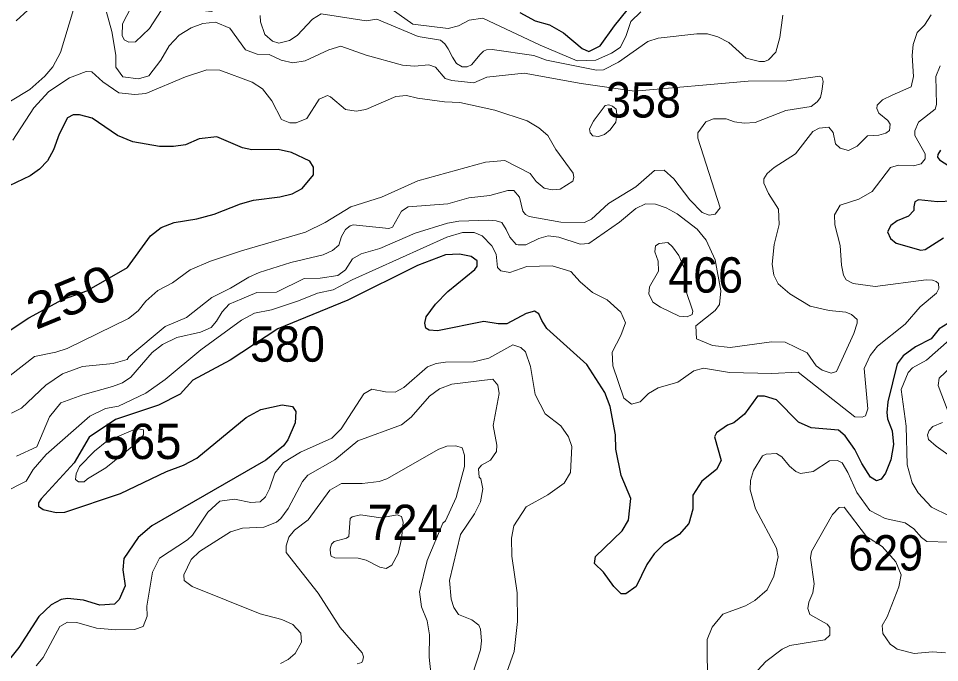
# Model space of a CAD drawing. Extents: x 499.9 to 555.3, y 9281.5 to 9336.8.
# Drawn here: x 535.084 to 539.258, y 9296.044 to 9298.961 of the extents above; entities that cross this region are included whole.
import ezdxf
from ezdxf.enums import TextEntityAlignment as Align

# ---------------------------------------------------------------- set-up
doc = ezdxf.new("R2010")
doc.units = 0
doc.header["$LTSCALE"] = 0.064
doc.layers.add('1', color=7, linetype='Continuous', lineweight=25)
doc.layers.add('2', color=7, linetype='Continuous', lineweight=13)
doc.layers.add('21', color=7, linetype='Continuous')
doc.layers.add('61', color=7, linetype='Continuous')

msp = doc.modelspace()

# ---------------------------------------------------------------- linework, layer by layer
at = {"layer": '1'}
for points in [[(537.3557, 9298.9881), (537.4258, 9298.9504), (537.4908, 9298.932), (537.5538, 9298.8957), (537.6388, 9298.8245), (537.6687, 9298.8112), (537.7203, 9298.8365), (537.7851, 9298.9281), (537.8741, 9299.0374)], [(535.0738, 9298.9508), (535.1263, 9298.9978)], [(535.9027, 9298.4152), (535.8413, 9298.3883), (535.786, 9298.3804), (535.7235, 9298.3802), (535.6026, 9298.4025), (535.5334, 9298.43), (535.4185, 9298.5087), (535.3606, 9298.5248), (535.3321, 9298.5249), (535.3061, 9298.5109), (535.2684, 9298.4374), (535.2431, 9298.3651), (535.2157, 9298.3165), (535.1792, 9298.2784), (535.1372, 9298.2474), (535.0097, 9298.1872)], [(536.3211, 9298.3533), (536.2607, 9298.3674), (536.1414, 9298.3659), (536.0985, 9298.3746), (535.9831, 9298.4247), (535.9027, 9298.4152)], [(535.0463, 9297.549), (535.1315, 9297.6044), (535.283, 9297.6877), (535.3388, 9297.7078), (535.3945, 9297.7279), (535.5785, 9297.8328), (535.6826, 9297.9759), (535.73, 9298.0139), (535.7896, 9298.036), (535.8929, 9298.0531), (535.971, 9298.0743), (536.0908, 9298.1216), (536.1492, 9298.1372), (536.2678, 9298.1526), (536.3243, 9298.1667), (536.3701, 9298.1914), (536.4205, 9298.2521), (536.4204, 9298.2877), (536.405, 9298.3142), (536.3211, 9298.3533)], [(539.2614, 9298.364), (539.2493, 9298.3452), (539.2482, 9298.3331), (539.2566, 9298.3201), (539.3413, 9298.2665)], [(539.3159, 9298.1329), (539.2481, 9298.1304), (539.162, 9298.1397), (539.1458, 9298.13), (539.1416, 9298.1084), (539.1413, 9298.0917), (539.1171, 9298.0647), (539.0659, 9298.0441), (539.0361, 9298.0229), (539.0216, 9297.9948), (539.0357, 9297.9649), (539.0612, 9297.9426), (539.172, 9297.9112), (539.1929, 9297.9144), (539.276, 9297.9675)], [(537.6598, 9297.394), (537.4774, 9297.556), (537.455, 9297.5922), (537.4419, 9297.6237), (537.4227, 9297.6348), (537.3844, 9297.6251), (537.2967, 9297.5782), (537.257, 9297.5782), (537.1933, 9297.5889), (536.9831, 9297.5466), (536.9453, 9297.549), (536.9305, 9297.5582), (536.9251, 9297.5813), (536.9319, 9297.6097), (536.9729, 9297.6671), (537.0302, 9297.7244), (537.1515, 9297.8237), (537.162, 9297.8392), (537.1618, 9297.8626), (537.136, 9297.8821), (537.0827, 9297.893), (537.0183, 9297.8896), (536.8917, 9297.8421), (536.5766, 9297.6847), (536.2586, 9297.5544), (536.0429, 9297.4138), (535.8746, 9297.3219), (535.8166, 9297.2586), (535.7183, 9297.2101), (535.5236, 9297.1445), (535.4041, 9297.0639), (535.3363, 9296.9485), (535.1864, 9296.7859), (535.1747, 9296.7671), (535.1742, 9296.7517), (535.1959, 9296.7376), (535.2542, 9296.7234), (535.2936, 9296.7242), (535.546, 9296.8096), (535.7546, 9296.9092), (535.8325, 9296.9371), (535.8922, 9296.9701), (536.1162, 9297.1536), (536.182, 9297.1895), (536.2783, 9297.2102), (536.326, 9297.2026), (536.3407, 9297.18), (536.3378, 9297.1301), (536.3041, 9297.0522), (536.2854, 9297.0245), (536.2049, 9296.9609), (535.6886, 9296.6628), (535.6271, 9296.6093), (535.5615, 9296.5147), (535.5566, 9296.4631), (535.5672, 9296.3908), (535.5403, 9296.3288), (535.5187, 9296.3086), (535.4529, 9296.3034), (535.3789, 9296.3255), (535.3066, 9296.3333), (535.2779, 9296.3285), (535.2328, 9296.3057), (535.1767, 9296.2528), (535.0852, 9296.1119), (535.0316, 9296.0444)], [(539.315, 9297.5909), (539.2554, 9297.5556), (539.2193, 9297.5092), (539.1486, 9297.4729), (539.093, 9297.433), (539.0657, 9297.3972), (539.0227, 9297.2243), (539.0183, 9297.1755), (539.0218, 9297.1475), (539.0435, 9297.0934), (539.0481, 9297.0305), (539.0363, 9296.9616), (539.0119, 9296.9009), (538.993, 9296.8737), (538.972, 9296.867), (538.945, 9296.8827), (538.9047, 9296.9454), (538.8743, 9297.0089), (538.8302, 9297.0702), (538.7989, 9297.0967), (538.6755, 9297.1062), (538.6187, 9297.1325), (538.5182, 9297.234), (538.4642, 9297.25), (538.4325, 9297.2497), (538.3734, 9297.1693), (538.3248, 9297.1298), (538.2973, 9297.1188), (538.2466, 9297.084), (538.2385, 9297.0664), (538.2679, 9296.9582), (538.2464, 9296.9183), (538.1811, 9296.8648), (538.1402, 9296.802), (538.1394, 9296.7377), (538.1213, 9296.6735), (538.0779, 9296.6237), (538.0075, 9296.5799), (537.9645, 9296.5355), (537.9311, 9296.4877), (537.8829, 9296.3888), (537.8354, 9296.355), (537.8143, 9296.3549), (537.7815, 9296.3876), (537.7352, 9296.4526), (537.6941, 9296.4926), (537.6979, 9296.524), (537.8201, 9296.6409), (537.8483, 9296.6892), (537.859, 9296.7861), (537.8147, 9296.8915)], [(537.8147, 9296.8915), (537.7911, 9297.0106), (537.7893, 9297.0743), (537.7652, 9297.2032), (537.7412, 9297.2667), (537.6598, 9297.394)]]:
    msp.add_lwpolyline(points, dxfattribs=at)
at = {"layer": '2'}
for points in [[(535.8644, 9299.0025), (535.8436, 9299.0294), (535.8203, 9299.0409), (535.7888, 9299.0448), (535.7476, 9299.0225), (535.6781, 9298.9146), (535.6147, 9298.8555), (535.584, 9298.8541), (535.5631, 9298.8647), (535.5543, 9298.8836), (535.5559, 9298.9361), (535.594, 9299.0122), (535.6348, 9299.0691), (535.7746, 9299.1726), (535.885, 9299.1714), (535.9996, 9299.1534), (536.049, 9299.0818), (536.0525, 9299.0686), (536.0402, 9299.0411), (535.9979, 9299.0109), (535.9591, 9298.9928)], [(537.6896, 9298.4964), (537.6719, 9298.4609), (537.6748, 9298.4432), (537.6866, 9298.4294), (537.7122, 9298.4255), (537.7388, 9298.4354), (537.7644, 9298.456), (537.79, 9298.4914), (537.7959, 9298.5278), (537.7919, 9298.5505), (537.7752, 9298.5643), (537.7595, 9298.5702), (537.7418, 9298.5662), (537.6926, 9298.5003)], [(537.9842, 9297.8168), (537.944, 9297.7452), (537.94, 9297.7138), (537.959, 9297.6754), (537.9931, 9297.6526), (538.0774, 9297.612), (538.1134, 9297.6102), (538.1373, 9297.6204), (538.1403, 9297.6353), (538.1065, 9297.7326), (538.1055, 9297.819), (538.0757, 9297.8868), (538.0477, 9297.9258), (538.0257, 9297.9454), (537.9869, 9297.9423), (537.9712, 9297.9311), (537.9678, 9297.9034), (537.9818, 9297.8613)], [(535.3967, 9296.8751), (535.4797, 9296.926), (535.6298, 9297.0466), (535.6503, 9297.0744), (535.6513, 9297.0974), (535.62, 9297.1044), (535.4841, 9297.0469), (535.4289, 9297.0018), (535.3603, 9296.932), (535.3457, 9296.899), (535.343, 9296.8722), (535.3564, 9296.8623), (535.3815, 9296.8618)], [(536.7217, 9296.4757), (536.7495, 9296.4701), (536.7758, 9296.4851), (536.8043, 9296.5377), (536.8203, 9296.6028), (536.8278, 9296.6794), (536.8191, 9296.7044), (536.7993, 9296.712), (536.7255, 9296.6996), (536.6342, 9296.7123), (536.5962, 9296.7035), (536.5875, 9296.6957), (536.5807, 9296.6152), (536.57, 9296.6075), (536.5148, 9296.5918), (536.5019, 9296.5801), (536.4958, 9296.5587), (536.4974, 9296.5367), (536.5009, 9296.525), (536.5177, 9296.5175), (536.6236, 9296.5165), (536.6601, 9296.508)]]:
    msp.add_lwpolyline(points, close=True, dxfattribs=at)
for points in [[(536.7106, 9299.0503), (536.8714, 9298.9346), (537.031, 9298.9151), (537.0772, 9298.9275), (537.1266, 9298.9527), (537.1877, 9298.9623), (537.4478, 9298.84), (537.6161, 9298.7687), (537.6995, 9298.7719), (537.7709, 9298.8031), (537.8099, 9298.829), (537.8367, 9298.8789), (537.8584, 9298.9472), (537.9033, 9298.9907)], [(535.0479, 9298.5868), (535.1353, 9298.6385), (535.2042, 9298.6995), (535.2401, 9298.7422), (535.2746, 9298.8067), (535.3337, 9299.0008)], [(537.3818, 9298.0733), (537.398, 9298.0637), (537.5408, 9298.0389), (537.6495, 9298.0363), (537.6801, 9298.0514), (537.7576, 9298.1223), (537.8816, 9298.1988), (537.9661, 9298.2722), (538.0104, 9298.2735), (538.054, 9298.2346), (538.1262, 9298.1389), (538.182, 9298.0816), (538.2136, 9298.0702), (538.2405, 9298.0747), (538.263, 9298.1028), (538.1618, 9298.419), (538.1622, 9298.4428), (538.1988, 9298.4933), (538.2326, 9298.5057), (538.2909, 9298.5059), (538.3281, 9298.4931), (538.3715, 9298.4872), (538.4228, 9298.4901), (538.5611, 9298.5434), (538.676, 9298.5628), (538.7028, 9298.5826), (538.7177, 9298.6024), (538.7235, 9298.6317), (538.7295, 9298.6759), (538.7249, 9298.6934), (538.7143, 9298.7), (538.5654, 9298.6787), (538.3903, 9298.6761), (537.8754, 9298.6315), (537.6332, 9298.666), (537.3755, 9298.7127), (537.2069, 9298.6952), (537.1469, 9298.67), (537.0479, 9298.6799), (537.0169, 9298.6895), (536.9729, 9298.7409), (536.9441, 9298.7505), (536.879, 9298.7447), (536.8242, 9298.7496), (536.6601, 9298.7953), (536.5447, 9298.835), (536.4899, 9298.819), (536.3832, 9298.7689), (536.3275, 9298.7592), (536.2743, 9298.7717), (536.2201, 9298.7969), (536.1661, 9298.7989), (536.1127, 9298.8193), (536.0422, 9298.9173), (535.9774, 9298.9433), (535.9202, 9298.9385), (535.866, 9298.9177), (535.8127, 9298.8846), (535.7671, 9298.8375), (535.7298, 9298.7718), (535.6746, 9298.7006), (535.628, 9298.6875), (535.557, 9298.6967), (535.5248, 9298.74), (535.5259, 9298.7947), (535.507, 9298.9022), (535.4833, 9298.9894)], [(537.1754, 9298.7975), (537.1372, 9298.7504), (537.1171, 9298.7419), (537.0941, 9298.7412), (537.069, 9298.7575), (537.05, 9298.7853), (537.031, 9298.8226), (537.0154, 9298.8456), (536.9958, 9298.8619), (536.8954, 9298.8795), (536.7081, 9298.9582), (536.6591, 9298.9498), (536.4562, 9298.9823), (536.4165, 9298.9569), (536.3466, 9298.8831), (536.3126, 9298.861), (536.2644, 9298.8493), (536.2345, 9298.8581), (536.2005, 9298.8875), (536.1811, 9298.9451), (536.1792, 9298.9749)], [(538.5469, 9298.9762), (538.5338, 9298.8749), (538.5156, 9298.8082), (538.482, 9298.7737), (538.4648, 9298.7657), (538.4411, 9298.7656), (538.3811, 9298.7808), (538.3025, 9298.8522), (538.2534, 9298.8769), (538.2063, 9298.8909), (538.1579, 9298.891), (537.9822, 9298.8722), (537.9352, 9298.8558), (537.8028, 9298.7626), (537.7355, 9298.7284), (537.7038, 9298.7261), (537.476, 9298.7716)], [(538.6576, 9297.4462), (538.6989, 9297.3881), (538.7262, 9297.3684), (538.7659, 9297.3541), (538.7905, 9297.3626), (538.8686, 9297.5342), (538.8842, 9297.5812), (538.8839, 9297.597), (538.859, 9297.6207), (538.8333, 9297.63), (538.7568, 9297.6374), (538.6712, 9297.6576), (538.5796, 9297.7129), (538.527, 9297.7595), (538.5073, 9297.7977), (538.4994, 9297.8473), (538.5086, 9297.9369), (538.531, 9298.0276), (538.5281, 9298.0973), (538.4825, 9298.1687), (538.4612, 9298.2146), (538.4617, 9298.2345), (538.476, 9298.2581), (538.5082, 9298.2857), (538.6047, 9298.3474), (538.6829, 9298.4489), (538.7125, 9298.4638), (538.7562, 9298.469), (538.7761, 9298.4438), (538.7864, 9298.3924), (538.8072, 9298.3737), (538.8454, 9298.3631), (538.8836, 9298.383), (538.9317, 9298.429), (538.983, 9298.4328), (539.014, 9298.4408), (539.0304, 9298.4537), (539.0334, 9298.4826), (539.0237, 9298.4984), (538.9829, 9298.532), (538.9737, 9298.5536), (538.9751, 9298.5688), (538.999, 9298.5921), (539.0428, 9298.6136), (539.1294, 9298.6504), (539.1389, 9298.6985), (539.1327, 9298.7932), (539.1377, 9298.8425), (539.1559, 9298.8965), (539.1887, 9298.93), (539.2193, 9298.9774)], [(537.476, 9298.7716), (537.4199, 9298.7933), (537.23, 9298.8202), (537.2046, 9298.819), (537.1917, 9298.8124), (537.1754, 9298.7975)], [(536.8422, 9298.6123), (536.7944, 9298.6071), (536.6584, 9298.5492), (536.6141, 9298.5411), (536.5665, 9298.5479), (536.4985, 9298.6065), (536.4842, 9298.6122), (536.4467, 9298.5953), (536.3902, 9298.5078), (536.3418, 9298.4887), (536.3131, 9298.4884), (536.2764, 9298.5025), (536.2323, 9298.5877), (536.19, 9298.642), (536.143, 9298.6717), (535.9959, 9298.7264), (535.9376, 9298.7288), (535.8411, 9298.6962), (535.6606, 9298.6207), (535.6121, 9298.6158), (535.5391, 9298.6236), (535.4659, 9298.6735), (535.4172, 9298.719), (535.3908, 9298.7205), (535.3155, 9298.6916), (535.2217, 9298.6295), (535.1532, 9298.5561), (535.0582, 9298.4089)], [(539.2604, 9298.7468), (539.2409, 9298.6977), (539.2441, 9298.5709), (539.2376, 9298.5496), (539.1621, 9298.4908), (539.146, 9298.4519)], [(537.3883, 9298.4978), (537.2418, 9298.5456), (537.0835, 9298.5805), (537.0142, 9298.5834), (536.8918, 9298.5999), (536.8422, 9298.6123)], [(535.047, 9297.3441), (535.1563, 9297.4295), (535.2538, 9297.4487), (535.3051, 9297.4658), (535.5834, 9297.6019), (535.6264, 9297.637), (535.6615, 9297.6798), (535.7149, 9297.7285), (535.7815, 9297.7631), (535.8622, 9297.8223), (535.9544, 9297.8613), (536.0952, 9297.9088), (536.3849, 9297.9932), (536.474, 9298.036), (536.5903, 9298.1076), (536.7287, 9298.1507), (536.8937, 9298.2256), (537.2005, 9298.3101), (537.2875, 9298.3175), (537.4025, 9298.2586), (537.4292, 9298.223), (537.4656, 9298.1924), (537.5021, 9298.1851), (537.5379, 9298.1878), (537.5963, 9298.2244), (537.6, 9298.2407), (537.5978, 9298.2597), (537.5189, 9298.3675), (537.4825, 9298.4305), (537.4424, 9298.466), (537.3883, 9298.4978)], [(539.146, 9298.4519), (539.1457, 9298.4304), (539.1929, 9298.3482), (539.1926, 9298.3252), (539.1746, 9298.3025), (539.1399, 9298.2933), (539.0709, 9298.2959), (539.0346, 9298.2864), (538.9527, 9298.177), (538.8912, 9298.1418), (538.8071, 9298.1158), (538.7813, 9298.0714), (538.7825, 9298.0255), (538.8077, 9297.9321), (538.8127, 9297.843), (538.8216, 9297.7979), (538.8342, 9297.7767), (538.8656, 9297.7607), (538.9664, 9297.7468), (539.1963, 9297.7769), (539.2261, 9297.7749), (539.2429, 9297.7697), (539.2532, 9297.7599), (539.2548, 9297.7378), (539.2441, 9297.7167), (539.1703, 9297.6554), (539.1018, 9297.5759), (538.9767, 9297.4761), (538.9429, 9297.434), (538.9162, 9297.3757), (538.932, 9297.1932), (538.9218, 9297.1609), (538.9074, 9297.1548), (538.8733, 9297.1573), (538.6169, 9297.3583), (538.4979, 9297.3521), (538.3058, 9297.3567), (538.1881, 9297.3772), (538.1443, 9297.3646), (538.0719, 9297.3136), (537.9829, 9297.2878), (537.9391, 9297.2628), (537.9006, 9297.2249), (537.862, 9297.2143), (537.8269, 9297.2408), (537.7766, 9297.3878), (537.7739, 9297.4498), (537.8135, 9297.5247), (537.8338, 9297.5818), (537.8141, 9297.6312), (537.7516, 9297.6862), (537.6848, 9297.72), (537.629, 9297.7685), (537.5871, 9297.8149), (537.5022, 9297.8406), (537.3876, 9297.8372), (537.3107, 9297.8102), (537.2701, 9297.8173), (537.2546, 9297.8334), (537.248, 9297.8931), (537.229, 9297.9312), (537.185, 9297.9769), (537.1495, 9297.9916), (537.0966, 9297.991), (537.0247, 9297.9708), (536.5967, 9297.7766), (536.5104, 9297.7312), (536.439, 9297.7162), (536.3529, 9297.6816), (536.2305, 9297.6418), (536.1531, 9297.6254), (536.0944, 9297.5946), (535.9103, 9297.4598), (535.7487, 9297.3256), (535.6614, 9297.263), (535.5375, 9297.2048), (535.4781, 9297.1937), (535.4074, 9297.1591), (535.2098, 9296.9858), (535.1503, 9296.9187), (535.1191, 9296.8658), (535.0141, 9296.8127)], [(537.2196, 9298.159), (537.301, 9298.1815), (537.3289, 9298.1812), (537.3546, 9298.1509), (537.3693, 9298.088), (537.3818, 9298.0733)], [(535.0532, 9297.1733), (535.0979, 9297.1952), (535.2085, 9297.2999), (535.2836, 9297.3515), (535.3737, 9297.3843), (535.5134, 9297.3982), (535.5762, 9297.4157), (535.5837, 9297.4282), (535.7484, 9297.5663), (535.846, 9297.6061), (535.9597, 9297.6977), (536.045, 9297.7388), (536.1279, 9297.7897), (536.1748, 9297.81), (536.3187, 9297.8549), (536.4652, 9297.89), (536.5074, 9297.9103), (536.5353, 9297.9336), (536.5484, 9297.9733), (536.5654, 9298.0045), (536.5866, 9298.0213), (536.6013, 9298.0267), (536.7621, 9298.0095), (536.779, 9298.016), (536.8193, 9298.0877), (536.8495, 9298.108), (537.0294, 9298.1209), (537.1249, 9298.1479), (537.2196, 9298.159)], [(535.0755, 9296.9778), (535.167, 9297.0209), (535.2253, 9297.156), (535.2754, 9297.2198), (535.3759, 9297.2568), (535.5102, 9297.2932), (535.5554, 9297.3111), (535.5929, 9297.3362), (535.6902, 9297.4474), (535.7369, 9297.4845), (535.8013, 9297.5164), (535.9089, 9297.5402), (535.9576, 9297.561), (535.982, 9297.5902), (536.0075, 9297.6317), (536.0389, 9297.6663), (536.0966, 9297.6907), (536.1645, 9297.7198), (536.2531, 9297.7206), (536.3788, 9297.783), (536.4509, 9297.7848), (536.5312, 9297.7967), (536.5666, 9297.8225), (536.597, 9297.8717), (536.6368, 9297.8955), (536.7216, 9297.9186), (536.8818, 9297.9878), (537.0287, 9298.0332), (537.0798, 9298.043), (537.2157, 9298.0475), (537.2486, 9298.045), (537.2739, 9298.0365), (537.2941, 9298.0047), (537.3111, 9297.9702), (537.3384, 9297.937), (537.348, 9297.9348), (537.3834, 9297.9348), (537.4417, 9297.9644), (537.4839, 9297.9757), (537.5323, 9297.9708), (537.6296, 9297.9381), (537.669, 9297.9415), (537.8069, 9298.0376), (537.8812, 9298.0995), (537.9245, 9298.1214), (537.9708, 9298.119), (538.0185, 9298.1031), (538.068, 9298.0766), (538.1586, 9298.0061), (538.2003, 9297.9562), (538.2414, 9297.8669), (538.2667, 9297.7276), (538.2608, 9297.666), (538.2406, 9297.6379), (538.1525, 9297.5692), (538.1563, 9297.5093)], [(538.1563, 9297.5093), (538.2293, 9297.4792), (538.3085, 9297.47), (538.4953, 9297.4967), (538.5582, 9297.4951), (538.6576, 9297.4462)], [(539.3029, 9297.5056), (539.1986, 9297.4131), (539.1343, 9297.3785), (539.1146, 9297.3579), (539.0837, 9297.2798), (539.1059, 9297.1148), (539.1103, 9296.939), (539.1336, 9296.8571), (539.161, 9296.8126), (539.2212, 9296.7478), (539.3816, 9296.6687)], [(537.3821, 9297.4515), (537.3604, 9297.4699), (537.324, 9297.4819), (537.2157, 9297.4218), (537.1464, 9297.4062), (537.0183, 9297.4044)], [(537.2803, 9295.9531), (537.3307, 9296.094), (537.3454, 9296.2291), (537.3437, 9296.3589), (537.3198, 9296.5252), (537.3183, 9296.6071), (537.3286, 9296.6627), (537.3852, 9296.7487), (537.4822, 9296.8036), (537.5572, 9296.8562), (537.5856, 9296.904), (537.592, 9297.0223), (537.576, 9297.0655), (537.5416, 9297.1153), (537.4701, 9297.1701), (537.4246, 9297.2583), (537.4041, 9297.3838), (537.3821, 9297.4515)], [(537.0183, 9297.4044), (536.977, 9297.3978), (536.9381, 9297.3829), (536.8296, 9297.29), (536.7905, 9297.2682), (536.7478, 9297.2695), (536.6858, 9297.2815), (536.6489, 9297.2601), (536.5468, 9297.1018), (536.5033, 9297.0605), (536.3626, 9296.9968), (536.2842, 9296.9496), (536.246, 9296.9021), (536.2215, 9296.8301), (536.203, 9296.7946), (536.1791, 9296.7717), (536.1362, 9296.7692), (536.0634, 9296.7837), (535.9972, 9296.7745), (535.9422, 9296.7255), (535.8729, 9296.6212), (535.8507, 9296.6), (535.7227, 9296.5168), (535.6919, 9296.4527), (535.6664, 9296.2992), (535.6676, 9296.2539), (535.6495, 9296.2073), (535.6096, 9296.1934), (535.5254, 9296.1918), (535.4371, 9296.1998), (535.3479, 9296.225), (535.3067, 9296.2266), (535.2717, 9296.2077), (535.1955, 9296.0667), (535.1643, 9296.0289)], [(539.2961, 9297.1794), (539.2508, 9297.299), (539.255, 9297.3311), (539.3378, 9297.4094)], [(536.8199, 9297.1206), (536.8635, 9297.1552), (536.9464, 9297.2506), (536.9915, 9297.2829), (537.0472, 9297.3047), (537.234, 9297.3265)], [(537.234, 9297.3265), (537.2564, 9297.3001), (537.2624, 9297.2629), (537.2342, 9297.1172), (537.2511, 9297.0289), (537.2497, 9296.9995), (537.2225, 9296.9606), (537.1826, 9296.9375), (537.1692, 9296.9211), (537.1714, 9296.8831), (537.1784, 9296.8763), (537.1875, 9296.8307), (537.177, 9296.7711), (537.1511, 9296.7169), (537.0875, 9296.6238), (537.0373, 9296.4153), (537.0441, 9296.3309), (537.0574, 9296.2925), (537.0781, 9296.2619), (537.1383, 9296.2368), (537.17, 9296.2123), (537.1783, 9296.1943), (537.1828, 9296.1424), (537.1783, 9296.1018), (537.1401, 9295.9856)], [(539.338, 9296.9552), (539.242, 9297.0232), (539.208, 9297.0544), (539.2033, 9297.0757), (539.2106, 9297.0945), (539.2264, 9297.1128), (539.2703, 9297.1306)], [(536.271, 9296.039), (536.3065, 9296.058), (536.3378, 9296.0852), (536.3661, 9296.1354), (536.3633, 9296.1767), (536.3277, 9296.2153), (536.2781, 9296.2392), (536.1793, 9296.2643), (535.8709, 9296.388), (535.8355, 9296.4159), (535.8334, 9296.4409), (535.867, 9296.5099), (535.9051, 9296.5464), (536.0449, 9296.6364), (536.0991, 9296.6517), (536.1953, 9296.6568), (536.2535, 9296.6789), (536.2732, 9296.6955), (536.306, 9296.7408), (536.3705, 9296.8635), (536.3949, 9296.8917), (536.5182, 9296.962), (536.6218, 9297.0483), (536.8199, 9297.1206)], [(536.9595, 9295.9258), (536.9444, 9296.0685), (536.9472, 9296.1696), (536.9359, 9296.2322), (536.9108, 9296.296), (536.9014, 9296.3645), (536.9359, 9296.5064), (537.0076, 9296.6752), (537.0191, 9296.686), (537.0666, 9296.7919), (537.1043, 9296.932), (537.1049, 9296.983), (537.0938, 9297.0154), (537.0651, 9297.0255), (537.0255, 9297.024), (536.9889, 9297.0106), (536.7524, 9296.8765), (536.7182, 9296.864), (536.641, 9296.8539), (536.547, 9296.854), (536.4944, 9296.8239), (536.3969, 9296.6901), (536.3344, 9296.6433), (536.3091, 9296.611), (536.2966, 9296.5721), (536.2969, 9296.5417), (536.4418, 9296.3582), (536.5421, 9296.2024), (536.6407, 9296.0872), (536.6468, 9296.0693), (536.6451, 9296.0549), (536.6393, 9296.0436), (536.6194, 9296.0384)], [(539.3005, 9296.5895), (539.1995, 9296.5915), (539.1751, 9296.6094), (539.1405, 9296.65), (539.1014, 9296.6767), (539.0118, 9296.6964), (538.9423, 9296.7325), (538.8833, 9296.8134), (538.8423, 9296.9044), (538.8162, 9296.9483), (538.7957, 9296.9593), (538.7596, 9296.9569), (538.6844, 9296.9085), (538.628, 9296.9001), (538.6061, 9296.9091), (538.5772, 9296.9335), (538.5426, 9296.9756), (538.5181, 9296.9899), (538.4724, 9296.987), (538.4558, 9296.9804), (538.4152, 9296.9134), (538.4007, 9296.8682), (538.3991, 9296.8261), (538.4232, 9296.7402), (538.5184, 9296.5619), (538.526, 9296.522), (538.5067, 9296.4346), (538.4763, 9296.3727), (538.4211, 9296.3245), (538.3775, 9296.3013), (538.2759, 9296.2627), (538.2265, 9296.2044), (538.2039, 9296.1475), (538.2065, 9295.9316)], [(538.3595, 9295.929), (538.4708, 9296.0487), (538.5439, 9296.1042), (538.5788, 9296.1216), (538.737, 9296.1464), (538.76, 9296.1674), (538.7608, 9296.2021), (538.7486, 9296.217), (538.6704, 9296.2613), (538.6614, 9296.289), (538.6649, 9296.3167), (538.6828, 9296.3589), (538.69, 9296.4003), (538.6734, 9296.518), (538.6774, 9296.546), (538.7726, 9296.7146), (538.8024, 9296.7465), (538.8247, 9296.7471), (538.9268, 9296.6142), (538.9982, 9296.5693), (539.0588, 9296.4995), (539.0842, 9296.4414), (539.0726, 9296.3863), (539.02, 9296.2504), (538.9974, 9296.2118), (539.0007, 9296.1751)], [(539.0007, 9296.1751), (539.0342, 9296.127), (539.0535, 9296.1137), (539.0661, 9296.1044), (539.1422, 9296.0852), (539.2249, 9296.0915)], [(539.2249, 9296.0915), (539.2851, 9296.0879)]]:
    msp.add_lwpolyline(points, dxfattribs=at)

# ---------------------------------------------------------------- texts
at = {"layer": '21', "width": 0.95}
for s, p in [('358', (537.7464, 9298.5121)), ('466', (538.028, 9297.7192)), ('580', (536.1334, 9297.4062)), ('724', (536.6661, 9296.5986)), ('629', (538.8439, 9296.4607))]:
    msp.add_text(s, height=0.16, dxfattribs=at).set_placement(p)
at = {"layer": '21'}
msp.add_text('565', height=0.16, dxfattribs=at).set_placement((535.4657, 9296.9654))
at = {"layer": '61', "width": 1.15}
msp.add_text('250', height=0.16, rotation=22.337, dxfattribs=at).set_placement((535.3522, 9297.6268), align=Align.CENTER)

doc.saveas('drawing.dxf')
